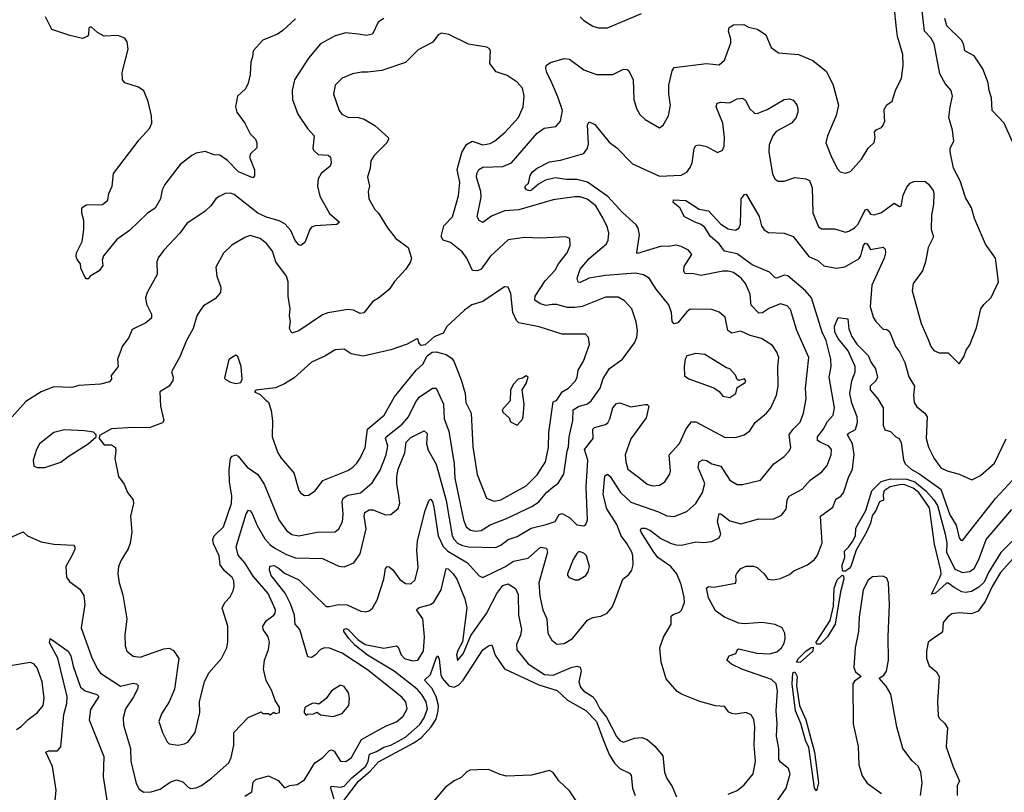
# Model space of a CAD drawing. Extents: x 2056909 to 2160450, y 827444 to 1016825.
# Tile 409 of 501: x 2093876 to 2099336, y 989373 to 993658. Entities that reach past the tile are written whole.
import ezdxf

# ---------------------------------------------------------------- set-up
doc = ezdxf.new("R2010")
doc.units = 0

msp = doc.modelspace()

# ---------------------------------------------------------------- linework, layer by layer
at = {"layer": '0CON10XD'}
for points in [[(2097665, 991217.8), (2097685, 991213.3), (2097714.1, 991194.1), (2097765, 991182.7), (2097813.6, 991103.6), (2097855, 991080.6), (2097885, 991080), (2097985, 991104.3), (2098057.5, 991195), (2098115, 991235.7), (2098143.1, 991265), (2098151.9, 991285), (2098143.8, 991355), (2098163.8, 991385), (2098204.4, 991425), (2098222.9, 991475), (2098236.8, 991555), (2098233.9, 991615), (2098253.1, 991785), (2098185.3, 991935), (2098150.2, 992050.2), (2098132, 992072), (2098095, 992082.7), (2098035, 992058.5), (2097995, 992032.7), (2097975, 992030.7), (2097931.8, 992075), (2097929.8, 992089.8), (2097927.5, 992135), (2097900.4, 992195), (2097877.5, 992225), (2097835, 992255.4), (2097805, 992263.8), (2097775, 992263.8), (2097655, 992240), (2097615, 992249.3), (2097565, 992250.6), (2097558.8, 992265), (2097561.5, 992288.5), (2097602.9, 992355), (2097585, 992380.8), (2097545, 992400.6), (2097515, 992406.9), (2097475, 992400.6), (2097435, 992402.5), (2097301.8, 992361.8), (2097297.7, 992367.7), (2097312.5, 992465), (2097305, 992502), (2097295, 992520), (2097219.4, 992589.4), (2097138.1, 992678.1), (2097025, 992756.3), (2096965, 992772.4), (2096907.7, 992772.3), (2096845, 992781.1), (2096791.5, 992768.5), (2096753.8, 992746.2), (2096715, 992712.2), (2096705, 992708.9), (2096687.1, 992715), (2096678.8, 992725), (2096680, 992735), (2096698, 992752), (2096707.8, 992795), (2096719.4, 992815), (2096745, 992835.4), (2096815, 992870), (2096875, 992878.5), (2097004.1, 992915.9), (2097024.1, 992945.9), (2097031.1, 992968.9), (2097024.5, 993075.5), (2097035, 993091.2), (2097065, 993077.1), (2097145, 992978.1), (2097187.2, 992947.2), (2097275, 992858.5), (2097425, 992789.5), (2097545, 992796.7), (2097575, 992812.5), (2097595, 992838), (2097605, 992864), (2097616.2, 992943.8), (2097625, 992961.4), (2097645, 992964.5), (2097685.4, 992955.4), (2097745, 992920.8), (2097773.8, 992935), (2097782.7, 992957.3), (2097785.5, 993005), (2097775.4, 993084.6), (2097737.5, 993175), (2097743.3, 993195), (2097765, 993200), (2097812.4, 993197.6), (2097855, 993219.2), (2097885, 993222.5), (2097901.9, 993211.9), (2097924, 993165), (2097950.3, 993140.3), (2097965, 993137.5), (2098020.6, 993159.4), (2098115, 993215.7), (2098145, 993220), (2098165, 993212.5), (2098185.9, 993185.9), (2098191.2, 993165), (2098192, 993145), (2098182.5, 993115), (2098156.5, 993083.5), (2098071.4, 993038.6), (2098052.9, 993015), (2098032.7, 992965), (2098030.8, 992925), (2098051.5, 992801.5), (2098065, 992773.8), (2098082.3, 992762.3), (2098115, 992762.9), (2098175, 992782.3), (2098235, 992776.2), (2098255.9, 992765.9), (2098270.4, 992725), (2098273.6, 992586.4), (2098305, 992508.8), (2098325, 992497.5), (2098395, 992497.8), (2098455, 992480), (2098475, 992484.6), (2098505, 992502.9), (2098525, 992524.5), (2098565, 992604.5), (2098575, 992606.7), (2098595, 992580), (2098615, 992575.5), (2098655, 992588.5), (2098725, 992640.6), (2098755, 992622), (2098765, 992623.3), (2098774.6, 992685), (2098795, 992728.8), (2098815, 992751.2), (2098835, 992761.2), (2098895, 992762.5), (2098915, 992746.7), (2098941.2, 992711.2), (2098945.8, 992695), (2098944.3, 992635), (2098932.5, 992575), (2098931.2, 992495), (2098943.9, 992453.9), (2098914, 992395), (2098900, 992315), (2098882.5, 992265), (2098831.5, 992195), (2098825.4, 992155), (2098875, 991973.3), (2098913.5, 991885), (2098929.4, 991845), (2098945, 991824.3), (2098975, 991810), (2099025, 991811.2), (2099085, 991750), (2099112.3, 991787.7), (2099124.2, 991825), (2099145.6, 991855), (2099181.3, 991948.7), (2099206.9, 992055), (2099222.2, 992077.8), (2099263.2, 992116.8), (2099304.3, 992205), (2099286.7, 992335), (2099232.3, 992412.3), (2099170.6, 992555), (2099154.3, 992615), (2099121.4, 992671.4), (2099092, 992765), (2099053.8, 992835), (2099036.1, 992926.1), (2099036, 992945), (2099056.9, 992985), (2099049.4, 993045), (2099027.8, 993115), (2099035.5, 993174.5), (2099048.8, 993235), (2099041.2, 993265), (2099008, 993305), (2098977.8, 993357.8), (2098948.1, 993525), (2098927.9, 993557.9), (2098893.8, 993595), (2098869.2, 993805)], [(2097085, 993612.5), (2097135, 993613.8), (2097325, 993692.9)], [(2097820.3, 993529.7), (2097820.3, 993550.3), (2097806.7, 993595), (2097810, 993615), (2097835, 993630), (2097891.5, 993631.5), (2097917.6, 993617.6), (2097966.7, 993605), (2098014.1, 993574.1), (2098044, 993505), (2098083.3, 993475), (2098195, 993466), (2098275, 993431.1), (2098350.9, 993370.9), (2098387.8, 993295), (2098416.7, 993185), (2098403.4, 993126.6), (2098355.8, 993015), (2098347.1, 992975), (2098377.8, 992895), (2098410.7, 992830.7), (2098426.2, 992815), (2098455, 992807.8), (2098484, 992816), (2098544.3, 992885), (2098581.2, 992945), (2098615, 992976.7), (2098620.8, 993005), (2098616.7, 993035), (2098625, 993047.5), (2098655, 993060), (2098665, 993073.3), (2098674.3, 993095), (2098671.4, 993118.6), (2098669.4, 993160.6), (2098684.6, 993185.4), (2098715, 993206.7), (2098732.9, 993265), (2098765.4, 993334.6), (2098775.5, 993405), (2098773.5, 993465), (2098744.4, 993565), (2098738.6, 993608.6), (2098725.4, 993735)], [(2095895, 993665.5), (2095864.3, 993645), (2095831.9, 993578.1), (2095799.2, 993570.8), (2095752.7, 993577.3), (2095684.6, 993585.4), (2095625, 993568.9), (2095545, 993524.4), (2095476.9, 993445), (2095400.5, 993325), (2095386.9, 993265), (2095389.2, 993215), (2095418.2, 993135), (2095472.5, 993055), (2095508.6, 993015), (2095502, 992945), (2095505.8, 992935), (2095530.8, 992910.8), (2095586.9, 992906.9), (2095598.8, 992895), (2095603.1, 992865), (2095598.1, 992845), (2095548.6, 992805), (2095532.2, 992775), (2095527.8, 992735), (2095539.8, 992679.8), (2095595, 992584.2), (2095650, 992535), (2095635, 992521.4), (2095515, 992515.8), (2095495, 992507.9), (2095484.6, 992495), (2095457.9, 992422.1), (2095435, 992406.2), (2095425, 992410), (2095403.4, 992433.4), (2095378.9, 992488.9), (2095346.3, 992526.3), (2095315, 992543.3), (2095245, 992563.5), (2095196, 992586), (2095065, 992689.1), (2095045, 992695.5), (2095016.5, 992693.5), (2094982.4, 992677.6), (2094964.5, 992665.5), (2094935.7, 992625), (2094905, 992596.9), (2094802.4, 992527.6), (2094764.2, 992475), (2094675, 992380.8), (2094643.4, 992336.6), (2094637.1, 992315), (2094638.1, 992245), (2094582.5, 992145), (2094574.1, 992115), (2094579.9, 992079.9), (2094607.7, 992025), (2094606.7, 992003.3), (2094575, 991976), (2094500.3, 991939.7), (2094482.2, 991895), (2094444, 991845), (2094436.3, 991823.7), (2094418.6, 991775), (2094422, 991735), (2094384, 991685), (2094386, 991665), (2094375, 991650), (2094325, 991636.2), (2094205, 991628.5), (2094165, 991618.5), (2094065, 991622.5), (2093995, 991594.5), (2093909.8, 991540.2), (2093834.5, 991455)], [(2095405, 993663.5), (2095335, 993598.2), (2095305, 993578.2), (2095224.6, 993545.4), (2095170, 993485), (2095167.6, 993452.4), (2095157.1, 993425), (2095153.9, 993353.9), (2095143.9, 993306.1), (2095127.5, 993275), (2095083.3, 993235), (2095072, 993175), (2095080, 993145), (2095124.2, 993085), (2095154.6, 993024.6), (2095184, 992995), (2095190.8, 992975), (2095191.7, 992948.3), (2095156.2, 992913.8), (2095151.2, 992895), (2095178, 992825), (2095178.3, 992791.7), (2095168.8, 992781.2), (2095089.2, 992815), (2095028.2, 992878.2), (2094986.9, 992906.9), (2094955, 992908.9), (2094905, 992928.1), (2094855, 992917.1), (2094831.2, 992905), (2094765.5, 992854.5), (2094680.6, 992745), (2094666.5, 992715), (2094656.2, 992665), (2094627.8, 992612.2), (2094585, 992584.5), (2094485, 992489.4), (2094415, 992440), (2094341.7, 992348.3), (2094333.8, 992325), (2094337.5, 992295), (2094316.7, 992265), (2094267.5, 992235), (2094255, 992220), (2094245, 992220), (2094236.4, 992236.4), (2094215, 992280), (2094213.3, 992305), (2094195, 992327.5), (2094190, 992345), (2094192, 992365), (2094222.3, 992427.7), (2094232, 992495), (2094231.2, 992545), (2094220, 992585), (2094220, 992615), (2094245, 992631.2), (2094335, 992632.5), (2094365, 992657.5), (2094370, 992695), (2094388.6, 992735), (2094396, 992805), (2094538.1, 992991.9), (2094596.5, 993055), (2094608.2, 993085), (2094607.8, 993125), (2094587.8, 993205), (2094564.5, 993264.5), (2094535, 993284.2), (2094458.8, 993308.8), (2094446.7, 993325), (2094444, 993365), (2094477.1, 993495), (2094471.4, 993535), (2094460, 993555), (2094420.6, 993570.6), (2094345, 993567.8), (2094307.7, 993587.7), (2094275, 993616.7), (2094265, 993617.1), (2094259.4, 993610.6), (2094256.8, 993575), (2094250, 993565), (2094225, 993554.8), (2094155, 993570), (2094054, 993604), (2094020, 993675)], [(2096984.4, 993675), (2097003.7, 993653.7), (2097055, 993621.8), (2097085, 993612.5)], [(2099389.4, 992965), (2099334.6, 993085), (2099269.6, 993155), (2099264.7, 993225), (2099251.9, 993265), (2099247.5, 993307.5), (2099217.5, 993385), (2099168.5, 993458.5), (2099117.1, 993485), (2099109.6, 993525), (2099098.7, 993545), (2099017.3, 993625), (2099006.9, 993665)], [(2094755, 989634.4), (2094789.2, 989640.8), (2094808.9, 989651.1), (2094848.6, 989705), (2094874.4, 989815), (2094873.4, 989876.6), (2094901.1, 989985), (2094924.2, 990035), (2094995.8, 990115), (2095024.3, 990175), (2095031.1, 990205), (2095030.6, 990295), (2094999.4, 990395), (2095014, 990425), (2095043.7, 990456.3), (2095059.7, 990490.3), (2095065.6, 990515), (2095062.9, 990545), (2095054.4, 990565), (2095012, 990602), (2094988.4, 990635), (2094981.6, 990685), (2094951.1, 990751.1), (2094947.8, 990775), (2094955.4, 990795), (2095006, 990845), (2095050.7, 990975), (2095052.2, 991015), (2095038.9, 991095), (2095038.2, 991161.8), (2095045.7, 991225), (2095055, 991237.1), (2095075, 991244.3), (2095087.9, 991237.9), (2095136.8, 991176.8), (2095196.7, 991135), (2095232.7, 991082.7), (2095313.8, 990883.8), (2095355.8, 990825.8), (2095385, 990803.1), (2095425, 990794.7), (2095525, 990816.2), (2095625, 990817.1), (2095646.2, 990835), (2095667.1, 990872.9), (2095670.4, 990915), (2095664.7, 990985), (2095669.4, 991005), (2095695, 991020.2), (2095765.6, 991034.4), (2095830.4, 991089.6), (2095875, 991158.9), (2095908.6, 991245), (2095918.1, 991295), (2095904.7, 991335), (2095908.5, 991345), (2095998, 991415), (2096032.8, 991455), (2096070.2, 991535), (2096092.2, 991565), (2096165, 991613.6), (2096185, 991614.4), (2096226, 991525), (2096230, 991445), (2096255, 991376.7), (2096285.2, 991195.2), (2096290, 991115), (2096336.8, 990885), (2096352.1, 990845), (2096375.9, 990825.9), (2096405, 990821.1), (2096435, 990825.8), (2096485, 990856.4), (2096575, 990890.7), (2096720.7, 990959.3), (2096755.2, 990984.8), (2096797.7, 991035), (2096833.3, 991065), (2096861.9, 991088.1), (2096893.4, 991136.6), (2096911.5, 991265), (2096920.2, 991289.8), (2096923.8, 991343.8), (2096943.4, 991435), (2096946.2, 991493.8), (2096975, 991512.1), (2097025, 991527.1), (2097045.2, 991544.8), (2097094.6, 991615), (2097112.3, 991667.7), (2097146.7, 991723.3), (2097218.6, 991775), (2097286.2, 991865), (2097299.2, 991895), (2097301.9, 991935), (2097295, 991982.5), (2097270, 992055), (2097229.5, 992099.5), (2097195, 992119.2), (2097125, 992118.9), (2096995, 992068), (2096955, 992062.4), (2096912.1, 992062.1), (2096855, 992078), (2096828.9, 992078.9), (2096795, 992073.6), (2096762.2, 992082.2), (2096732.4, 992102.4), (2096733.9, 992125), (2096790, 992210), (2096845, 992268.6), (2096864.3, 992305), (2096911.5, 992365), (2096929.4, 992405), (2096927.5, 992445), (2096905, 992453.8), (2096764.2, 992445.8), (2096675, 992450), (2096585, 992436.9), (2096485, 992344.5), (2096435, 992273.8), (2096414.5, 992264.5), (2096387.9, 992267.9), (2096355.3, 992335.3), (2096329.8, 992369.8), (2096265, 992422), (2096225, 992436.2), (2096212.5, 992455), (2096228.6, 992515), (2096276.7, 992565), (2096309.4, 992680.6), (2096316.7, 992755), (2096302.2, 992827.8), (2096327.5, 992922.5), (2096353.9, 992966.1), (2096385, 992984.7), (2096445, 992964.7), (2096485, 992972.1), (2096509.2, 992985), (2096568.6, 993035), (2096642.9, 993115), (2096668.6, 993175), (2096674.4, 993235), (2096665, 993278), (2096635, 993312.5), (2096578.7, 993348.7), (2096518.6, 993368.6), (2096484, 993415), (2096486.2, 993485), (2096479.3, 993499.3), (2096466.4, 993506.4), (2096365, 993522.9), (2096256, 993576), (2096215, 993584.5), (2096197.1, 993575), (2096166.3, 993533.7), (2096085, 993490.8), (2096015, 993421.4), (2095885, 993376.7), (2095805, 993366.9), (2095772.1, 993367.9), (2095722.4, 993357.6), (2095665, 993334), (2095626, 993295), (2095615.8, 993245), (2095648.1, 993155), (2095662.5, 993135), (2095695, 993117.8), (2095755, 993116.7), (2095786.9, 993106.9), (2095845, 993070.6), (2095920, 993005), (2095921.9, 992995), (2095912.2, 992975), (2095842.5, 992905), (2095824.2, 992875), (2095820, 992835), (2095804.5, 992785), (2095815.5, 992735), (2095809.4, 992705), (2095812.5, 992665), (2095845, 992606), (2095866, 992586), (2095915, 992504.2), (2095962, 992445), (2096031.2, 992395), (2096048, 992335), (2096043.3, 992315), (2096016.7, 992275), (2095955, 992206.2), (2095925, 992161.2), (2095865, 992112.9), (2095834.6, 992095.4), (2095785, 992032.5), (2095765, 992029.2), (2095727, 992047), (2095695, 992050.8), (2095585, 992032.9), (2095555, 992020.6), (2095425, 991931.9), (2095385, 991918.8), (2095372.9, 991945), (2095378.8, 991985), (2095372.1, 992015), (2095376.2, 992055), (2095364.6, 992125), (2095365.4, 992205), (2095356.1, 992235), (2095296.2, 992315), (2095277.5, 992375), (2095245, 992417.1), (2095208.8, 992445), (2095155, 992461.1), (2095125, 992451.1), (2095053, 992407), (2095006.8, 992363.2), (2094964.2, 992285), (2094969.2, 992235), (2094991.4, 992175), (2094990, 992145), (2094959.3, 992110.7), (2094895, 992071.2), (2094876.2, 992045), (2094858, 992015), (2094838.1, 991945), (2094798.6, 991875), (2094765, 991787.5), (2094718, 991705), (2094727.1, 991675), (2094725, 991656.7), (2094704.2, 991625), (2094654.2, 991595), (2094656.5, 991515), (2094675.7, 991435), (2094668.6, 991421.4), (2094595, 991393.8), (2094505, 991396.2), (2094385, 991388.8), (2094318.3, 991351.7), (2094317.5, 991335), (2094345, 991300), (2094385, 991300), (2094406.7, 991285), (2094410, 991265), (2094403.3, 991225), (2094423.8, 991125), (2094455, 991082.5), (2094473.3, 991035), (2094506, 990995), (2094507.1, 990975), (2094490, 990905), (2094498.6, 990815), (2094489.2, 990755), (2094477, 990723), (2094439.7, 990660.3), (2094424.3, 990625), (2094420, 990585), (2094427.1, 990535), (2094448.3, 990468.3), (2094471.1, 990335), (2094459.5, 990245), (2094461.5, 990185), (2094470, 990155), (2094505, 990128.6), (2094545, 990122.2), (2094675, 990169.1), (2094705, 990172.2), (2094729.1, 990159.1), (2094758.5, 990115), (2094734.4, 989945), (2094705.7, 989875), (2094662, 989808), (2094648.1, 989765), (2094667.5, 989705), (2094693.2, 989653.2), (2094705, 989642.5), (2094755, 989634.4)], [(2093825, 990786.2), (2093895, 990816.7), (2093920, 990795), (2093995, 990761.5), (2094065, 990748.5), (2094173.8, 990743.8), (2094181.2, 990735), (2094181.7, 990721.7), (2094168.3, 990691.7), (2094132.5, 990625), (2094135.7, 990565.7), (2094152.2, 990542.2), (2094209.8, 990499.8), (2094231.4, 990465), (2094237.9, 990415), (2094217.5, 990285), (2094274.6, 990125), (2094305, 990060), (2094325, 990032.9), (2094435, 989961.6), (2094505, 989978), (2094524.6, 989974.6), (2094533.3, 989965), (2094529.3, 989945), (2094505, 989897.8), (2094462.3, 989835), (2094450, 989785), (2094452.7, 989745), (2094490.9, 989615), (2094492.2, 989545), (2094522.4, 989422.4), (2094539.4, 989389.4), (2094565, 989372.9), (2094605.8, 989375.8), (2094655, 989390.8), (2094675.5, 989405), (2094710.2, 989429.8), (2094745, 989441.9), (2094781.6, 989431.6), (2094810.6, 989400.6), (2094825, 989393.5), (2094855, 989396.7), (2094885, 989410.5), (2094939.5, 989450.5), (2095035, 989535.8), (2095048, 989565), (2095063.6, 989635), (2095064.4, 989705), (2095142.8, 989787.2), (2095215, 989820), (2095225, 989810), (2095255, 989810), (2095265, 989802.5), (2095285, 989817.5), (2095295, 989810), (2095317.5, 989815), (2095317.5, 989845), (2095292.3, 989882.3), (2095274, 989935), (2095243.4, 989993.4), (2095227.5, 990055), (2095233.3, 990105), (2095255.4, 990164.6), (2095261.5, 990205), (2095253.5, 990235), (2095226, 990275), (2095225.3, 990295), (2095244.6, 990325), (2095285.4, 990355), (2095293.4, 990366.6), (2095295.3, 990385), (2095254.2, 990475), (2095171.6, 990571.6), (2095124.8, 990644.8), (2095087.8, 990687.8), (2095076.1, 990735), (2095132.2, 990917.8), (2095145, 990937.5), (2095155, 990934.2), (2095165, 990918.6), (2095192.4, 990852.4), (2095235, 990779.1), (2095265, 990746.1), (2095294.5, 990724.5), (2095355, 990691.4), (2095405, 990673.5), (2095555, 990670.4), (2095646.8, 990626.8), (2095675, 990622.9), (2095728.6, 990645), (2095764.7, 990695.3), (2095797.2, 990835), (2095786.1, 990905), (2095789.5, 990925), (2095815, 990939.6), (2095835, 990940.4), (2095905, 990912.2), (2095935, 990914), (2095975, 990947.5), (2095984.1, 990975.9), (2095977.8, 991017.8), (2095966.7, 991085), (2095966.8, 991125), (2095975.2, 991165), (2096011, 991255), (2096018.5, 991315), (2096045, 991340.7), (2096118.7, 991378.7), (2096135, 991363.3), (2096132.8, 991305), (2096140.6, 991270.6), (2096185, 991192.5), (2096242, 990992), (2096275.2, 990795), (2096285, 990774.7), (2096304.7, 990755), (2096331.5, 990741.5), (2096365, 990734.8), (2096515, 990731.2), (2096545, 990743.8), (2096585, 990775.4), (2096635, 990791.2), (2096712.7, 990837.3), (2096795, 990858), (2096845, 990874.6), (2096866.9, 990913.1), (2096885, 990920), (2096926.1, 990896.1), (2096965, 990856.7), (2097005, 990850), (2097015, 990857.5), (2097025.7, 990885), (2097017, 991065), (2097027.3, 991215), (2097007.7, 991275), (2097055.4, 991335), (2097055, 991387.5), (2097064.2, 991395.8), (2097125, 991412.8), (2097137.2, 991422.8), (2097149.4, 991445), (2097165.6, 991505), (2097185, 991530), (2097205, 991533.8), (2097265, 991511.2), (2097345, 991524.3), (2097355, 991524), (2097364.3, 991514.3), (2097350.9, 991449.1), (2097265, 991332.9), (2097234.6, 991245), (2097236.9, 991205), (2097248.9, 991165), (2097315, 991114.4), (2097355, 991082.5), (2097385, 991073.3), (2097425, 991075.6), (2097454.3, 991095), (2097480, 991135), (2097485.4, 991154.6), (2097477.5, 991245), (2097535, 991308), (2097571.5, 991388.5), (2097602, 991428), (2097625, 991427.9), (2097785, 991343.1), (2097845, 991341.5), (2097893.8, 991355), (2097925, 991376.9), (2097955, 991423.1), (2098018.1, 991475), (2098041.1, 991505), (2098072.7, 991575), (2098082.5, 991625), (2098080.4, 991735), (2098085.4, 991785), (2098074.5, 991815), (2098050.8, 991850.8), (2097989.4, 991889.4), (2097927.1, 991907.1), (2097875, 991930.5), (2097825, 991918.8), (2097802.3, 991935), (2097787.8, 992007.8), (2097755, 992035.6), (2097715, 992050), (2097595, 992052.1), (2097575, 992038.2), (2097525, 991976.9), (2097505, 991970.8), (2097494.4, 991985), (2097491.2, 992035), (2097475.8, 992075.8), (2097405, 992164), (2097367.5, 992225), (2097335, 992243.6), (2097291.6, 992251.6), (2097125, 992239.3), (2097034.7, 992225.3), (2096985, 992201.5), (2096972.2, 992202.2), (2096967.9, 992225), (2096983.4, 992275), (2097035, 992333.3), (2097129.5, 992415), (2097140, 992435), (2097142.5, 992475), (2097135.5, 992505), (2097109.9, 992559.9), (2097070.9, 992625), (2097023.3, 992663.3), (2096985, 992676.3), (2096955, 992676.6), (2096835, 992659.6), (2096645, 992603), (2096565, 992598.8), (2096492.3, 992567.7), (2096445, 992532.9), (2096425, 992544.3), (2096413.3, 992565), (2096435.3, 992674.7), (2096432.6, 992705), (2096408.8, 992785), (2096410.7, 992805), (2096422.6, 992827.4), (2096445, 992840.4), (2096555, 992843.4), (2096604.3, 992865), (2096745, 993028.2), (2096785, 993056.2), (2096848.8, 993065), (2096875.4, 993094.6), (2096885.5, 993155), (2096861.2, 993231.2), (2096828, 993308), (2096798.8, 993365), (2096792.9, 993387.1), (2096795.8, 993404.2), (2096820, 993420), (2096895, 993443.5), (2096925, 993440), (2097005, 993379.6), (2097075, 993354.5), (2097165, 993354.6), (2097225, 993384.4), (2097245, 993382.9), (2097255, 993374), (2097277.3, 993325), (2097282.2, 993215), (2097295.8, 993165), (2097315, 993133.3), (2097344.2, 993104.2), (2097425, 993058), (2097445, 993073.8), (2097473.8, 993125), (2097485.8, 993185), (2097475.6, 993245), (2097475.4, 993295), (2097494.5, 993375), (2097505, 993392.5), (2097685, 993416.2), (2097755, 993408.1), (2097785, 993433.3), (2097820.3, 993529.7)], [(2097805, 989362.5), (2097855, 989382.9), (2097894.3, 989415), (2097944.4, 989475), (2097956, 989545), (2097948.2, 989635), (2097953.1, 989735), (2097946.4, 989776.4), (2097932.1, 989802.1), (2097904.1, 989815.9), (2097845, 989806), (2097825, 989809.2), (2097807.9, 989817.9), (2097785, 989847.8), (2097735, 989853.3), (2097646.9, 989876.9), (2097546.3, 989916.3), (2097521.2, 989931.2), (2097461.3, 990001.3), (2097432.9, 990095), (2097426.7, 990175), (2097446.6, 990233.4), (2097488, 990305), (2097489.7, 990350.3), (2097500.2, 990359.8), (2097535, 990371.5), (2097546.9, 990383.1), (2097563.1, 990425), (2097561.8, 990455), (2097544.6, 990525), (2097520.6, 990585), (2097486.6, 990625), (2097415.4, 990675), (2097389.8, 990709.8), (2097322.5, 990815), (2097319.4, 990825), (2097325, 990837.5), (2097345, 990837.8), (2097374.2, 990825), (2097431.4, 990781.4), (2097484.5, 990754.5), (2097515, 990745.3), (2097545.7, 990744.3), (2097625, 990762.7), (2097669.1, 990759.1), (2097715, 990763.6), (2097754.2, 990785), (2097763.6, 990805), (2097746.7, 990875), (2097755, 990918.8), (2097765, 990918), (2097815, 990879.2), (2097875, 990862.1), (2097975, 990889.1), (2098055, 990888.6), (2098100.7, 990909.3), (2098126.2, 990943.8), (2098132.9, 990995), (2098143.3, 991015), (2098215, 991054.4), (2098259.4, 991105), (2098325, 991150), (2098353.5, 991185), (2098376.5, 991245), (2098377.1, 991275), (2098362.6, 991292.6), (2098314.4, 991315), (2098301.2, 991325), (2098301.1, 991345), (2098332.3, 991385), (2098355, 991429.1), (2098386.5, 991465), (2098395.4, 991505), (2098365.3, 991675), (2098376.7, 991735), (2098373.6, 991775), (2098348, 991878), (2098325.8, 991925.8), (2098266.2, 992115), (2098234.1, 992155), (2098135, 992237.3), (2098115, 992241.2), (2098075, 992224.5), (2098065, 992225.6), (2098035, 992257.5), (2097938.8, 992298.8), (2097855, 992359.6), (2097784.4, 992375), (2097755.9, 992415), (2097707.7, 992455), (2097675, 992506.2), (2097655, 992522.1), (2097625, 992533.8), (2097563.1, 992565), (2097536.2, 992615), (2097500.8, 992645), (2097501.3, 992658.7), (2097570, 992655), (2097645, 992608.1), (2097695, 992598.6), (2097764.2, 992524.3), (2097805, 992498.5), (2097845, 992491.2), (2097865, 992501.4), (2097872.7, 992525), (2097877.5, 992665), (2097895, 992689.2), (2097905, 992690.8), (2097976.2, 992566.2), (2097989.7, 992515), (2098005, 992493.3), (2098028, 992478), (2098115, 992474.1), (2098165, 992456.2), (2098252.1, 992345), (2098302, 992322), (2098335, 992293.5), (2098405, 992279.2), (2098452.7, 992287.3), (2098528.9, 992331.1), (2098541.3, 992348.7), (2098548.3, 992378.3), (2098554.8, 992405), (2098565, 992418.1), (2098575, 992414.3), (2098595, 992384.4), (2098665, 992396.2), (2098675.8, 992385.8), (2098678.1, 992365), (2098669.5, 992335), (2098601.3, 992185), (2098592.9, 992065), (2098610.6, 992005), (2098623.6, 991983.6), (2098665, 991942), (2098685, 991940), (2098698.7, 991928.7), (2098732.9, 991845), (2098755, 991816.2), (2098785, 991756), (2098807.6, 991677.6), (2098839.1, 991625), (2098832.7, 991575), (2098837.3, 991535), (2098851.7, 991511.7), (2098895, 991475.7), (2098907.8, 991455), (2098903.3, 991335), (2098916.6, 991286.6), (2098947.8, 991225), (2098985, 991173.1), (2099018.8, 991155), (2099085, 991136.9), (2099156.4, 991106.4), (2099205, 991129.2), (2099281.1, 991198.9), (2099345.9, 991334.1)], [(2096508, 990988), (2096545, 990994.6), (2096685, 991071.8), (2096745.7, 991134.3), (2096792.5, 991205), (2096809.1, 991285), (2096811.3, 991368.7), (2096835, 991538.8), (2096855, 991548.1), (2096885, 991593.8), (2096919.1, 991615), (2096958.2, 991655), (2096967.9, 991675), (2096973.9, 991715), (2097002.7, 991765), (2097036.6, 991856.6), (2097030, 991895), (2097014.4, 991914.4), (2096885, 991914.5), (2096756.7, 991955), (2096645, 991976.9), (2096630.7, 991990.7), (2096610, 992035), (2096599.1, 992139.1), (2096585, 992173.8), (2096565, 992175.8), (2096445, 992094.4), (2096383.8, 992076.2), (2096342.9, 992047.1), (2096245, 991956.2), (2096225, 991920), (2096175, 991898.8), (2096125, 991854), (2096102, 991852), (2096090, 991865), (2096086.4, 991886.4), (2096075, 991886.7), (2096025, 991859.2), (2095935, 991828), (2095781.7, 991791.7), (2095715, 991804.2), (2095675, 991830), (2095625, 991827.5), (2095567.6, 991792.4), (2095495, 991758.6), (2095398.6, 991671.4), (2095345, 991638), (2095295, 991615.8), (2095185, 991602.5), (2095177.5, 991595), (2095209.1, 991579.1), (2095241.7, 991548.3), (2095255, 991537.5), (2095271.4, 991491.4), (2095277.6, 991432.4), (2095275.7, 991345), (2095308.5, 991255), (2095326.1, 991226.1), (2095397.1, 991145), (2095425, 991047.5), (2095435, 991031.2), (2095455, 991019.2), (2095478.3, 991021.7), (2095513.8, 991045), (2095556.8, 991103.2), (2095695, 991158.6), (2095723.7, 991176.3), (2095745, 991198.6), (2095765, 991225.8), (2095791.8, 991285), (2095805, 991386.9), (2095898.2, 991465), (2095954.1, 991565.9), (2096074.8, 991715.2), (2096112.4, 991747.6), (2096135.7, 991794.3), (2096163.3, 991813.3), (2096185, 991816), (2096240.8, 991800.8), (2096271.2, 991781.2), (2096283.9, 991763.9), (2096325, 991660), (2096346.2, 991585), (2096350, 991535), (2096380, 991475), (2096388.5, 991288.5), (2096413.8, 991135), (2096464.2, 991005), (2096508, 990988)], [(2098080.4, 989329.6), (2098126, 989395), (2098149.2, 989475), (2098140, 989505), (2098095, 989539.5), (2098085.3, 989555.3), (2098085.9, 989615), (2098073.8, 989685), (2098076.6, 989755), (2098070.9, 989825), (2098077.6, 989935), (2098071.1, 989975), (2098045, 989999.2), (2097881.2, 990055), (2097823, 990083), (2097797.5, 990105), (2097810.5, 990129.5), (2097847.3, 990142.7), (2097857.5, 990165), (2097865, 990168.8), (2097964.8, 990144.8), (2098035, 990141.2), (2098075, 990151.5), (2098100, 990175), (2098115, 990200), (2098120.6, 990225), (2098118.5, 990255), (2098104, 990285), (2098065, 990303.5), (2097993.8, 990313.8), (2097893.5, 990306.5), (2097865, 990311.1), (2097784.6, 990344.6), (2097735, 990380), (2097695, 990451.2), (2097684.3, 990505.7), (2097696.4, 990513.6), (2097725, 990510.8), (2097845, 990532.5), (2097850, 990545), (2097847.5, 990575), (2097855, 990590), (2097875, 990613.3), (2097905, 990628), (2097945, 990627.5), (2097965, 990619.2), (2098004.2, 990585), (2098025, 990555.7), (2098055, 990550.5), (2098095, 990558.5), (2098145, 990580.6), (2098169.6, 990600.4), (2098245.6, 990634.4), (2098284.6, 990665), (2098298.8, 990685), (2098326.7, 990755), (2098317.1, 990905), (2098385, 990954.4), (2098401.9, 990998.1), (2098429.5, 991015), (2098445, 991033.3), (2098471.7, 991118.3), (2098494.2, 991165), (2098503.9, 991246.1), (2098495.2, 991305), (2098467.1, 991355), (2098474, 991365), (2098510.8, 991385), (2098523, 991425), (2098520.4, 991455), (2098491.4, 991531.4), (2098480.5, 991585), (2098491.6, 991655), (2098508.3, 991705), (2098510, 991735), (2098471.1, 991821.1), (2098415, 991890.8), (2098395.9, 991925), (2098395, 991957.5), (2098415, 992006.7), (2098468.3, 991998.3), (2098474.4, 991944.4), (2098490.5, 991900.5), (2098518.5, 991858.5), (2098581.2, 991795), (2098597.7, 991757.7), (2098622.6, 991722.6), (2098633.6, 991675), (2098624, 991655), (2098592.5, 991625), (2098592.7, 991605), (2098635.2, 991555.2), (2098664.5, 991505), (2098665, 991410), (2098673.9, 991383.9), (2098705, 991374.2), (2098735, 991344.2), (2098752.5, 991335), (2098765, 991311.2), (2098777, 991217), (2098786.4, 991195), (2098819.7, 991165), (2098868.1, 991138.1), (2098984, 991054), (2099035, 990912.2), (2099069.2, 990855), (2099085, 990784.2), (2099095, 990771.4), (2099105, 990770), (2099288.1, 991001.9), (2099456.2, 991183.8)], [(2095075, 991640), (2095095, 991643.3), (2095103.3, 991646.7), (2095110, 991665), (2095104, 991735), (2095085, 991790), (2095075, 991797.5), (2095035.8, 991774.2), (2095012.3, 991672.3), (2095015, 991663.8), (2095045, 991647.5), (2095075, 991640)], [(2097815, 991562.5), (2097848, 991585), (2097855, 991617.5), (2097900, 991645), (2097903.3, 991655), (2097895.9, 991665.9), (2097865, 991657.5), (2097855, 991662.5), (2097846.1, 991686.1), (2097815, 991722.5), (2097795, 991727.5), (2097675, 991802), (2097625, 991807.5), (2097575, 991793.3), (2097566, 991775), (2097561.2, 991735), (2097563.6, 991683.6), (2097586.4, 991666.4), (2097725, 991616), (2097755, 991596.2), (2097775, 991570), (2097815, 991562.5)], [(2096635, 991410), (2096665, 991443.3), (2096668, 991455), (2096673.3, 991525), (2096663.3, 991605), (2096685, 991640), (2096696.7, 991675), (2096685, 991682.5), (2096665, 991670), (2096640, 991665), (2096615, 991637.5), (2096598, 991605), (2096595.9, 991544.1), (2096552.5, 991495), (2096555, 991481.2), (2096590.7, 991450.7), (2096597, 991427), (2096635, 991410)], [(2093975, 991173.8), (2094015, 991174.2), (2094105, 991203.8), (2094145, 991236.2), (2094256.7, 991305), (2094300, 991345), (2094300, 991355), (2094285, 991370), (2094235, 991378), (2094125, 991382.9), (2094065, 991368.6), (2093986.7, 991305), (2093970, 991275), (2093950, 991215), (2093955, 991182.5), (2093975, 991173.8)], [(2095125, 989350.8), (2095163.9, 989376.1), (2095171.7, 989428.3), (2095185, 989444.6), (2095255.9, 989464.1), (2095308.9, 989438.9), (2095345, 989397.5), (2095375, 989410), (2095415, 989416), (2095455, 989441.2), (2095513.3, 989536.7), (2095555, 989564.6), (2095595, 989604.5), (2095605, 989607.5), (2095620.3, 989600.3), (2095655, 989545.6), (2095685, 989542.7), (2095715.5, 989565), (2095771.1, 989665), (2095850.8, 989709.2), (2095908.3, 989741.7), (2095965, 989764.5), (2096002.5, 989795), (2096024.3, 989835), (2096016.9, 989875), (2095995, 989900), (2095805, 990051.3), (2095664.4, 990145), (2095595, 990172.7), (2095566.7, 990173.3), (2095544.4, 990165), (2095515, 990133.5), (2095495, 990121.4), (2095474, 990125), (2095430, 990275), (2095404.5, 990305), (2095400.8, 990355), (2095378.2, 990418.2), (2095347.8, 990477.8), (2095270.4, 990575), (2095261.1, 990605), (2095263.2, 990626.8), (2095285, 990630.4), (2095314.6, 990615), (2095345, 990588.9), (2095425, 990551.1), (2095575, 990403.9), (2095595, 990402.5), (2095644.7, 990414.7), (2095692.8, 990412.8), (2095767.4, 990377.4), (2095795, 990373.1), (2095815, 990378.6), (2095832.9, 990395), (2095859.1, 990440.9), (2095895.3, 990555), (2095905.6, 990614.4), (2095913.3, 990625), (2095925, 990623.1), (2095945, 990606.4), (2095983.5, 990553.5), (2096015, 990530.6), (2096045, 990530), (2096068.3, 990551.7), (2096085, 990620), (2096078.4, 990715), (2096083, 990767), (2096125, 990936), (2096145, 990988.8), (2096155, 990998.8), (2096165, 990986), (2096173.2, 990955), (2096196.1, 990795), (2096225.4, 990735.4), (2096250.1, 990710.1), (2096358.9, 990645), (2096425, 990573.1), (2096445, 990564.5), (2096570.9, 990625), (2096615, 990654), (2096695, 990671.8), (2096765, 990732.5), (2096797.7, 990727.7), (2096803.8, 990705), (2096755.9, 990535), (2096760.7, 990460.7), (2096776.8, 990385), (2096798.5, 990335), (2096805.6, 990255), (2096827.2, 990217.2), (2096855, 990194.3), (2096895, 990198.1), (2096940.8, 990225), (2097025, 990327.1), (2097055, 990342.9), (2097099.7, 990350.3), (2097134.3, 990365.7), (2097160.9, 990399.1), (2097176.9, 990435), (2097220.8, 990555), (2097255, 990580), (2097270.6, 990605), (2097277.5, 990635), (2097275.4, 990685), (2097270.8, 990705), (2097243.4, 990753.4), (2097211.3, 990795), (2097188.3, 990858.3), (2097132.3, 990945), (2097111.6, 991025), (2097121.2, 991128.8), (2097135, 991136.7), (2097151.2, 991125), (2097207.6, 991035), (2097265, 990981.9), (2097418.3, 990928.2), (2097465, 990905.5), (2097505, 990902.2), (2097575, 990930.8), (2097625.2, 990974.8), (2097663.2, 991035), (2097675.3, 991085.3), (2097638.4, 991175), (2097644.5, 991205), (2097665, 991217.8)], [(2099421.9, 990808.1), (2099317.4, 990702.6), (2099248.5, 990591.5), (2099225, 990539), (2099195, 990510.5), (2099155, 990487.5), (2099121.3, 990481.3), (2099100, 990485), (2099058.3, 990508.2), (2099025, 990532.2), (2099015, 990532.9), (2098955, 990478.2), (2098931.7, 990471.7), (2098979.5, 990565), (2098985.7, 990585), (2098983.4, 990603.4), (2098949.1, 990749.1), (2098920.9, 990950.9), (2098861.9, 991035), (2098830, 991060), (2098785, 991078.8), (2098765, 991080.9), (2098702.4, 991067.6), (2098670.5, 991045), (2098664.4, 991024.4), (2098666.1, 990993.9), (2098645, 990983.8), (2098624.6, 990935.4), (2098603.1, 990906.9), (2098594.4, 990865), (2098572.5, 990815), (2098515, 990716.2), (2098484.7, 990625.3), (2098475.3, 990614.7), (2098455, 990599.2), (2098439.3, 990599.3), (2098437.1, 990635), (2098452.5, 990675), (2098450, 990710), (2098475, 990734), (2098493.9, 990763.9), (2098511.1, 990795), (2098512.2, 990837.8), (2098568.2, 990935), (2098601.4, 991045), (2098652.5, 991097.5), (2098705, 991111.2), (2098795, 991109.5), (2098839.2, 991095), (2098902, 991045), (2098945, 990994.5), (2098965, 990963.3), (2099007.4, 990805), (2099017.9, 990755), (2099016.3, 990705), (2099061, 990611), (2099105, 990591.8), (2099143.3, 990596.7), (2099168.2, 990615), (2099195.3, 990665), (2099235, 990774.4), (2099378.7, 990941.3)], [(2096975, 990551.5), (2097015, 990575.6), (2097028.5, 990595), (2097035.5, 990625), (2097018.8, 990685), (2097005, 990698.8), (2096985, 990706.2), (2096975, 990706.2), (2096965, 990696.7), (2096945, 990663.3), (2096914, 990585), (2096914, 990575), (2096923.5, 990563.5), (2096955, 990551.5), (2096975, 990551.5)], [(2099416, 990704), (2099315, 990591.8), (2099268.4, 990515), (2099229.4, 990430.6), (2099191.9, 990378.1), (2099155, 990362.2), (2099085, 990368.1), (2099045, 990362), (2099021.2, 990345), (2098996.7, 990315), (2098993.3, 990265), (2098986.7, 990255), (2098954.2, 990235.8), (2098914.4, 990205), (2098904.6, 990155), (2098905.6, 990115), (2098919.2, 990075), (2098960.9, 990040.9), (2098974.3, 990015), (2098965.7, 989874.3), (2098969.1, 989799.1), (2098975, 989783.8), (2099005, 989756), (2099020.5, 989730.5), (2099014.5, 989625), (2099053.1, 989513.1), (2099087.5, 989435), (2099075, 989410), (2099074.2, 989355)], [(2095619.2, 989335), (2095601.2, 989395), (2095603.1, 989406.9), (2095655, 989401), (2095675, 989407.3), (2095717.2, 989452.8), (2095795, 989517.9), (2095809.2, 989545), (2095816.6, 989585), (2095855, 989598.3), (2095895, 989624), (2095935, 989634.5), (2096015, 989678.4), (2096095, 989748.4), (2096119.5, 989785), (2096136.9, 989835), (2096130.7, 989875), (2096107, 989915), (2096079.8, 989945), (2095952.7, 990045), (2095804.1, 990134.1), (2095735, 990188.8), (2095701.1, 990225), (2095674.3, 990265), (2095674.2, 990275), (2095685, 990280.6), (2095695, 990277.5), (2095751, 990221), (2095792.8, 990192.8), (2095895, 990172.4), (2095965, 990184.4), (2095975, 990178.6), (2095991.8, 990135), (2096010, 990115), (2096055, 990101.1), (2096084.2, 990105.8), (2096114.7, 990155), (2096121.1, 990235), (2096112.2, 990335), (2096076.7, 990385), (2096092.1, 990397.9), (2096154.7, 990415.3), (2096172.6, 990427.4), (2096213.2, 990495), (2096241.2, 990615), (2096251.9, 990611.9), (2096280.5, 990585), (2096299.6, 990555), (2096345.3, 990445), (2096356.3, 990396.3), (2096332.1, 990207.9), (2096305, 990159.2), (2096298.2, 990135), (2096304.3, 990104.3), (2096335, 990140), (2096377.6, 990242.4), (2096465.3, 990365), (2096521.8, 990475), (2096555, 990519.5), (2096585, 990528.9), (2096625, 990502.5), (2096640.6, 990470.6), (2096641.4, 990355), (2096658.8, 990275), (2096653.9, 990245), (2096631.9, 990191.9), (2096632.2, 990162.2), (2096695.4, 990085), (2096786.6, 990026.6), (2096835, 990023.2), (2096935, 990065.3), (2096965, 990071.5), (2096985, 990066.7), (2096989.3, 990045), (2096976.9, 989985), (2096985.4, 989955), (2097003.5, 989935), (2097053.3, 989905), (2097068.1, 989888.1), (2097093.9, 989835), (2097129.4, 989789.4), (2097185, 989681.5), (2097205, 989659.6), (2097225, 989650), (2097285, 989673.3), (2097326.8, 989676.8), (2097356.2, 989665), (2097398.9, 989628.9), (2097443.5, 989575), (2097451.5, 989485), (2097465, 989450), (2097494.3, 989405), (2097517.9, 989347.9)], [(2098294.2, 990194.2), (2098292.5, 990205), (2098370.5, 990325), (2098389.4, 990405), (2098392, 990505), (2098408.9, 990551.1), (2098436.7, 990576.7), (2098445, 990573.3), (2098446.7, 990555), (2098428.1, 990485), (2098398.5, 990305), (2098355.5, 990235), (2098315, 990194.5), (2098294.2, 990194.2)], [(2098871.9, 989355), (2098881.6, 989425), (2098873.8, 989485), (2098858.6, 989518.6), (2098825, 989546.7), (2098773.5, 989615), (2098740, 989735), (2098707, 989917), (2098681.8, 989961.8), (2098642.5, 990005), (2098667.3, 990022.7), (2098683.3, 990045), (2098694.7, 990105.3), (2098691.5, 990235), (2098699.8, 990415), (2098693.6, 990535), (2098685, 990560.6), (2098665, 990572.5), (2098605, 990567.7), (2098580.5, 990549.5), (2098553.6, 990495), (2098532.2, 990345), (2098528.5, 990265), (2098508.9, 990175), (2098502.7, 990065), (2098511.3, 990041.3), (2098542.5, 990015), (2098505, 989990), (2098495.8, 989975), (2098497.3, 989752.7), (2098526.2, 989626.2), (2098530.4, 989525), (2098548.8, 989465), (2098575, 989423.1), (2098656, 989366)], [(2094072.9, 989325), (2094077.8, 989385), (2094058.6, 989515), (2094022, 989595), (2094035, 989601.9), (2094085, 989602.7), (2094104.1, 989625), (2094120.4, 989805), (2094138.2, 989865), (2094139.2, 989905), (2094087.3, 990117.3), (2094041.9, 990201.9), (2094045, 990226.7), (2094145, 990155.6), (2094159.2, 990129.2), (2094172.7, 990072.7), (2094213.8, 989955), (2094238.6, 989935), (2094303.8, 989915), (2094314.3, 989905), (2094268.7, 989831.3), (2094262.3, 989775), (2094342.2, 989572.2), (2094338.7, 989458.7), (2094371.8, 989245)], [(2095673.2, 989326.8), (2095755.6, 989435), (2095820.2, 989489.8), (2095865, 989541.1), (2096062.5, 989647.5), (2096105, 989676.8), (2096157.8, 989735), (2096185, 989779.3), (2096197.2, 989825), (2096198.5, 989855), (2096184.8, 989905), (2096161, 989951), (2096120.6, 989995), (2096154, 990026), (2096185, 990116.2), (2096195, 990128.8), (2096202.1, 990112.1), (2096211.1, 990025), (2096219.8, 990005), (2096255, 989964.2), (2096285, 989956.6), (2096310.5, 989969.5), (2096335.3, 989995), (2096445, 990162.9), (2096475, 990185.5), (2096495, 990190), (2096513.3, 990133.3), (2096565, 990056.7), (2096755, 989969.5), (2096856.7, 989936.7), (2096913.6, 989883.6), (2097015, 989825.6), (2097075.4, 989765.4), (2097110.1, 989670.1), (2097145, 989582.1), (2097175, 989534.6), (2097205, 989503.9), (2097258.3, 989478.3), (2097267.9, 989467.9), (2097273.9, 989395), (2097288.9, 989355)], [(2098205, 990093.3), (2098184.2, 990094.2), (2098195, 990115.3), (2098235, 990156.1), (2098265, 990176.7), (2098277, 990177), (2098274.3, 990155), (2098205, 990093.3)], [(2093858.9, 989721.1), (2093885, 989737.1), (2093923, 989777), (2093974, 989815), (2094005.6, 989855), (2094012.5, 989895), (2094001.5, 989985), (2093973.6, 990063.6), (2093955.4, 990085.4), (2093935, 990093.1), (2093815, 990072.5)], [(2098295, 989380), (2098283.6, 989395), (2098252.9, 989622.9), (2098235, 989653.8), (2098207.5, 989755), (2098178.2, 989825), (2098159.2, 989975), (2098163.8, 990035), (2098175, 990040.8), (2098187.7, 990015), (2098183.4, 989963.4), (2098200.9, 989855), (2098235.6, 989775.6), (2098284.5, 989595), (2098305.3, 989425), (2098295, 989380)], [(2095615, 989793.1), (2095665, 989809.2), (2095702, 989855), (2095705.8, 989894.2), (2095700, 989925), (2095675, 989959.2), (2095655, 989967.5), (2095606, 989935), (2095575, 989893.8), (2095535, 989862.5), (2095515, 989868), (2095497.5, 989865), (2095460, 989845), (2095453.3, 989825), (2095453.3, 989813.3), (2095465, 989800), (2095473, 989807), (2095505, 989807.5), (2095525, 989817.5), (2095545, 989803.3), (2095615, 989793.1)], [(2096987, 989287), (2096925, 989381.4), (2096865, 989435.8), (2096835, 989482.2), (2096815, 989492.9), (2096715, 989467.2), (2096575, 989462.3), (2096540.7, 989470.7), (2096475, 989499.7), (2096413.4, 989496.6), (2096375, 989495.3), (2096355, 989486.9), (2096325, 989454), (2096285, 989436.7), (2096235, 989398.5), (2096118.9, 989261.1)]]:
    msp.add_lwpolyline(points, dxfattribs=at)

doc.saveas('drawing.dxf')
